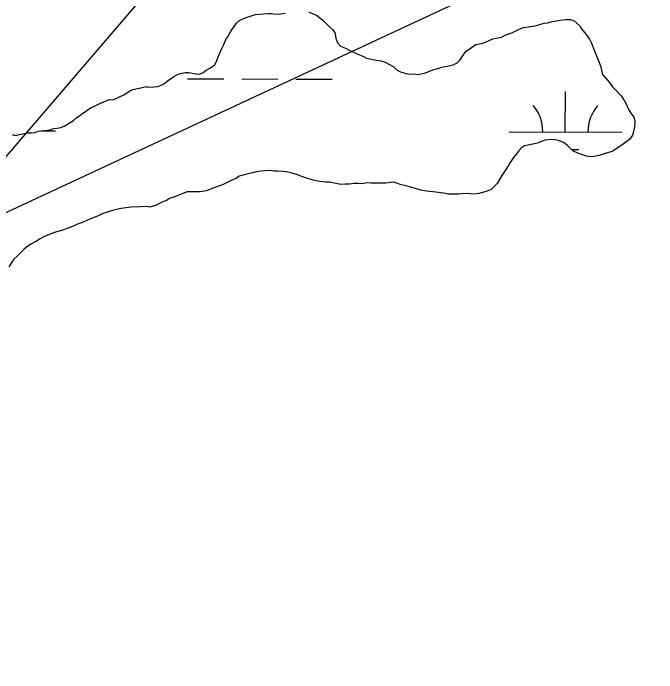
# Model space of a CAD drawing. Extents: x 3177385 to 3215275, y 903885 to 929304.
# Drawn here: x 3193262 to 3193832, y 910240 to 910824 of the extents above; entities that cross this region are included whole.
import ezdxf

# ---------------------------------------------------------------- set-up
doc = ezdxf.new("R2010")
doc.units = 0
for name, color, linetype in [('V-TOPO-BNDY', 7, 'Continuous'), ('V-TOPO-MINR', 7, 'Continuous'), ('V-WETL-SWMP', 7, 'Continuous')]:
    doc.layers.add(name, color=color, linetype=linetype)

msp = doc.modelspace()

# ---------------------------------------------------------------- linework, layer by layer
at = {"layer": 'V-TOPO-BNDY'}
msp.add_lwpolyline([(3212104.8, 927454.99), (3211654.69, 925302.34), (3210557.14, 922651.35), (3209209.28, 920082.76), (3207894.02, 918536.94), (3206268.96, 917198.21), (3204189.96, 915875.19), (3202488.97, 914709.68), (3200913.97, 913922.16), (3198614.47, 912914.15), (3196094.47, 911748.64), (3194267.47, 911118.63), (3192912.97, 910488.63), (3191155.59, 909558.24), (3212939.67, 909531.52)], dxfattribs=at)
at = {"layer": 'V-TOPO-MINR'}
msp.add_lwpolyline([(3192608.83, 910278.93), (3192638.05, 910284.04), (3192647.94, 910285.89), (3192681.58, 910293.67), (3192714.59, 910303.3), (3192746.67, 910315.68), (3192778.13, 910329.91), (3193031.93, 910458.01), (3193045.52, 910465.52), (3193058.69, 910473.68), (3193071.21, 910482.79), (3193635.74, 911140.51)], dxfattribs=at)
at = {"layer": 'V-WETL-SWMP'}
for p, q in [((3193416.58, 910766.3), (3193448.58, 910766.23)), ((3193464.58, 910766.19), (3193496.58, 910766.11)), ((3193512.58, 910766.08), (3193544.58, 910766)), ((3193751.32, 910719.09), (3193751.4, 910755.09)), ((3193286.71, 910720.17), (3193299.41, 910720.14)), ((3193701.32, 910719.21), (3193801.32, 910718.98)), ((3193756.97, 910703.65), (3193763.28, 910703.63))]:
    msp.add_line(p, q, dxfattribs=at)
for points in [[(3193261.04, 910716.95), (3193264.07, 910716.12), (3193267.14, 910716.82), (3193270.2, 910717.52), (3193275.18, 910718.55), (3193278.22, 910718.49), (3193281.28, 910718.81), (3193284.35, 910719.88), (3193289.7, 910720.53), (3193294.67, 910721.19), (3193297.74, 910722.27), (3193300.8, 910722.58), (3193304.24, 910723.27), (3193307.7, 910724.72), (3193311.56, 910726.93), (3193315.43, 910729.51), (3193317.76, 910731.75), (3193320.85, 910733.59), (3193323.57, 910735.82), (3193327.04, 910738.03), (3193330.53, 910740.62), (3193331.68, 910740.98), (3193339.38, 910744.63), (3193343.22, 910746.07), (3193347.07, 910747.89), (3193350.12, 910747.83), (3193355.11, 910749.63), (3193360.51, 910752.56), (3193364.38, 910755.15), (3193367.85, 910756.98), (3193372.05, 910757.65), (3193375.12, 910758.35), (3193379.71, 910759.4), (3193380.85, 910758.99), (3193386.19, 910759.26), (3193390.01, 910759.56), (3193393.08, 910760.64), (3193396.16, 910762.09), (3193398.49, 910764.33), (3193404.3, 910768.4), (3193407, 910769.87), (3193410.07, 910770.95), (3193414.66, 910771.99), (3193417.71, 910771.93), (3193423.78, 910770.65), (3193427.21, 910770.58), (3193430.29, 910772.04), (3193433, 910773.89), (3193436.09, 910775.73), (3193440.72, 910778.68), (3193442.33, 910782.45), (3193443.54, 910785.86), (3193447.14, 910793.79), (3193448.73, 910796.8), (3193450.74, 910801.71), (3193452.31, 910803.59), (3193454.69, 910808.11), (3193456.27, 910810.74), (3193459.8, 910815.62), (3193462.91, 910818.22), (3193466.37, 910819.67), (3193470.21, 910821.12), (3193476.74, 910823.26), (3193480.17, 910823.57), (3193483.99, 910823.87), (3193487.43, 910824.18), (3193490.86, 910824.11), (3193494.66, 910823.65), (3193499.24, 910823.93), (3193503.06, 910824.61)], [(3193524.04, 910825.31), (3193530.85, 910822.87), (3193533.47, 910820.53), (3193536.47, 910818.18), (3193542.44, 910812.34), (3193545.06, 910809.99), (3193546.91, 910807.29), (3193547.94, 910802.31)], [(3193547.94, 910802.31), (3193549.38, 910798.09), (3193551.99, 910795.36), (3193556.52, 910793.36), (3193560.29, 910791.38), (3193561.8, 910790.96), (3193566.71, 910788.57), (3193572.37, 910786.16), (3193575.01, 910784.58), (3193582.22, 910783.29), (3193587.92, 910782.4), (3193591.7, 910781.18), (3193598.86, 910777.21), (3193602.22, 910774.09), (3193605.24, 910772.51), (3193608.27, 910771.68), (3193612.44, 910770.45), (3193617.78, 910770.71), (3193620.82, 910770.27), (3193627.33, 910771.65), (3193630.79, 910773.1), (3193634.63, 910774.55), (3193638.46, 910775.61), (3193641.92, 910776.68), (3193647.66, 910777.7), (3193651.87, 910778.75), (3193655.34, 910780.59), (3193657.67, 910782.82), (3193660.82, 910787.33), (3193663.56, 910790.7), (3193668.2, 910794.03), (3193672.07, 910796.62), (3193677.05, 910797.66), (3193680.5, 910798.72), (3193687.04, 910801.63), (3193694.7, 910803.38), (3193698.55, 910805.2), (3193703.92, 910806.99), (3193710.47, 910810.28), (3193714.32, 910811.73), (3193724.64, 910813.41), (3193728.86, 910814.46), (3193732.69, 910815.53), (3193735.75, 910815.84), (3193738.82, 910816.92), (3193744.94, 910817.93), (3193748.76, 910818.61), (3193752.2, 910818.92), (3193753.72, 910818.89), (3193754.87, 910818.87), (3193756.01, 910818.84), (3193759.03, 910817.63), (3193764.28, 910813.33), (3193765.74, 910810.63), (3193769.83, 910805.59), (3193772.79, 910801.33), (3193774.62, 910797.86), (3193776.43, 910793.25), (3193780.41, 910783.26), (3193782.58, 910777.88), (3193783.26, 910774.05), (3193784.32, 910770.22), (3193790.27, 910763.23), (3193793.24, 910759.35), (3193796.22, 910756.24), (3193800.69, 910751.19), (3193803.28, 910747.71), (3193805.48, 910743.47), (3193806.92, 910739.63), (3193809.5, 910735.76), (3193812.1, 910732.27), (3193812.78, 910728.45), (3193812.68, 910723.88), (3193811.83, 910719.7), (3193810.99, 910716.29), (3193808.64, 910712.91), (3193805.15, 910710.32), (3193802.44, 910708.47), (3193797.8, 910705.14), (3193792.77, 910701.81), (3193787.41, 910700.4), (3193781.26, 910698.25), (3193774.76, 910697.24), (3193770.2, 910697.72), (3193765.66, 910699.34), (3193762.26, 910700.56), (3193758.11, 910702.55), (3193753.25, 910707.23), (3193750.25, 910709.58), (3193745.34, 910711.59), (3193740.79, 910712.45), (3193736.21, 910712.17), (3193733.15, 910711.85), (3193729.69, 910710.4), (3193726.24, 910709.33), (3193719.73, 910707.94), (3193715.13, 910706.9), (3193712.42, 910705.05), (3193710.08, 910702.43), (3193708.12, 910699.81), (3193705.38, 910696.43)], [(3193705.38, 910696.43), (3193703.02, 910693.05), (3193698.68, 910685.9), (3193696.72, 910683.28), (3193695.13, 910680.64), (3193690.79, 910673.5), (3193688.06, 910670.5), (3193685.72, 910668.27), (3193681.11, 910666.46), (3193674.6, 910664.69), (3193670.39, 910664.02), (3193667.35, 910664.47), (3193662.78, 910664.56), (3193656.29, 910663.94), (3193652.86, 910664.01), (3193647.52, 910664.13), (3193643.35, 910664.98), (3193636.51, 910665.89), (3193628.14, 910666.83), (3193623.21, 910667.69), (3193617.53, 910669.34), (3193609.95, 910671.41), (3193605.02, 910672.65), (3193602, 910673.86), (3193598.58, 910674.7), (3193592.08, 910673.69), (3193582.56, 910673.9), (3193579.13, 910673.97), (3193575.7, 910674.04), (3193571.11, 910673.38), (3193567.3, 910673.46), (3193563.88, 910673.53), (3193560.05, 910672.85), (3193556.24, 910672.93), (3193552.42, 910672.63), (3193547.87, 910673.49), (3193542.18, 910674.76), (3193538.37, 910674.84), (3193531.91, 910675.74), (3193528.11, 910676.58), (3193522.05, 910678.23), (3193517.89, 910679.85), (3193514.87, 910681.05), (3193508.43, 910683.1), (3193503.88, 910683.96), (3193500.83, 910684.02), (3193496.27, 910684.5), (3193492.84, 910684.57), (3193489.8, 910685.02), (3193485.22, 910684.73), (3193481.78, 910684.43), (3193477.2, 910683.76), (3193474.13, 910683.06), (3193469.92, 910682.01), (3193465.7, 910680.96), (3193462.25, 910679.89), (3193459.54, 910678.04), (3193455.7, 910676.6), (3193447.99, 910672.57), (3193444.92, 910671.49), (3193438.39, 910668.96), (3193433.39, 910667.16), (3193427.27, 910666.15), (3193421.94, 910666.26), (3193416.22, 910666), (3193410.84, 910664.21), (3193407.76, 910662.75), (3193404.3, 910661.3), (3193400.47, 910660.24), (3193397.76, 910658.39), (3193394.69, 910657.32), (3193388.14, 910654.02), (3193383.16, 910652.61), (3193379.74, 910653.06), (3193374.77, 910652.79), (3193366.39, 910652.58), (3193361.8, 910651.92), (3193357.59, 910651.25), (3193353.38, 910650.57), (3193349.93, 910649.5), (3193346.1, 910648.44), (3193340.72, 910646.65), (3193337.25, 910644.82), (3193333.79, 910643.37), (3193328.41, 910641.2), (3193323.41, 910639.02), (3193318.81, 910637.59), (3193316.11, 910636.12), (3193310.73, 910633.95), (3193305.73, 910632.15), (3193298.45, 910630.02), (3193293.83, 910628.21), (3193289.22, 910626.4), (3193285.75, 910624.57), (3193282.66, 910622.35), (3193277.65, 910619.79), (3193273.78, 910617.2), (3193271.45, 910614.97), (3193268.72, 910612.36), (3193265.61, 910609.37), (3193262.5, 910606.39)], [(3193262.5, 910606.39), (3193258.16, 910599.62)]]:
    msp.add_lwpolyline(points, dxfattribs=at)
for centre, start, end in [((3193696.08, 910719.69), 359.09485, 40.63851), ((3193806.56, 910719.44), 139.09484, 180.63849)]:
    msp.add_arc(centre, 35.25, start, end, dxfattribs=at)

doc.saveas('drawing.dxf')
